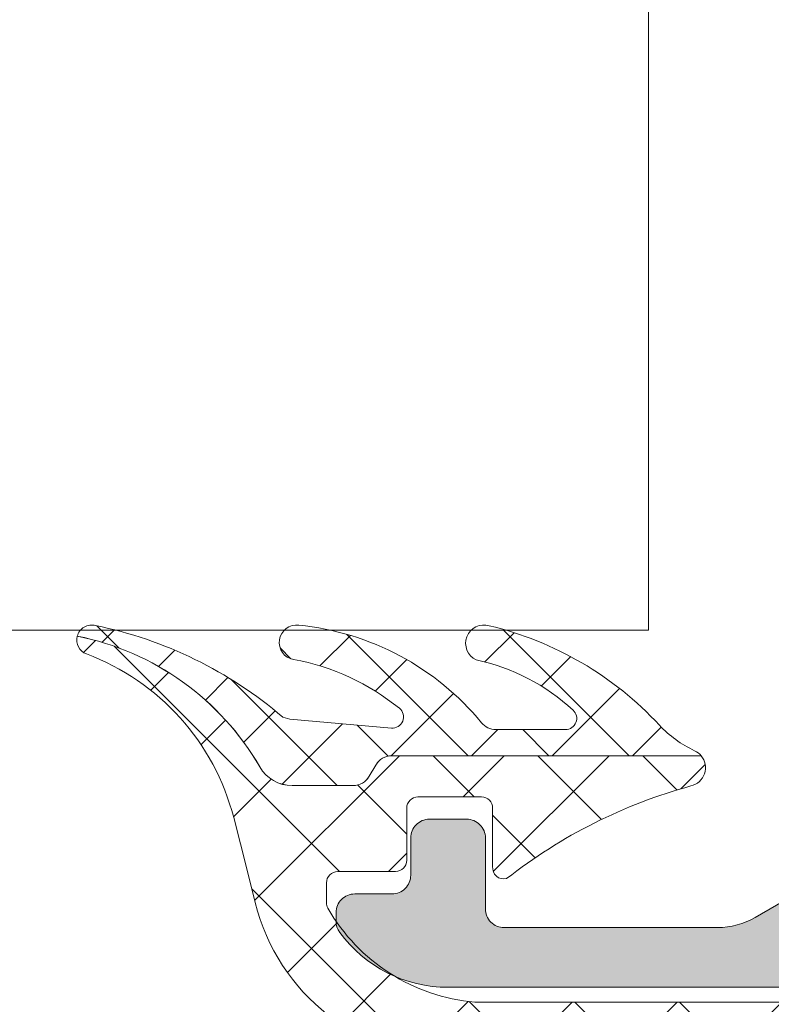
# Model space of a CAD drawing. Header units: millimetres. Extents: x 213386 to 506888, y 183055 to 450952.
# Tile 808 of 1056: x 398084 to 398104, y 319011 to 319037. Entities that reach past the tile are written whole.
import ezdxf

# ---------------------------------------------------------------- set-up
doc = ezdxf.new("R2010")
doc.units = ezdxf.units.MM
doc.layers.add('FASÁDA DETAILNÍ', color=255, linetype='Continuous', lineweight=0)
doc.layers.add('NOVA', color=255, linetype='Continuous', lineweight=0)

# ---------------------------------------------------------------- blocks, each defined once
blk = doc.blocks.new('A$C69D17D4D')
at = {"layer": 'FASÁDA DETAILNÍ'}
h = blk.add_hatch(dxfattribs=at)
h.set_pattern_fill('ANSI37', color=256, scale=0.48, angle=90, style=0)
h.set_pattern_definition([(135, (0, 0), (-1.077630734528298, -1.077630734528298), []), (225, (0, 0), (1.077630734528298, -1.077630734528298), [])])
edge = h.paths.add_edge_path()
edge.add_arc((136.2494207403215, 1270.582939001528), 0.4999992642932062, 219.4073371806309, 269.9999342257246)
edge.add_line((136.2494201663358, 1270.082939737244), (138.1115171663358, 1270.082939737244))
edge.add_arc((138.1115168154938, 1270.382939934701), 0.3000001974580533, 270.000067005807, 407.3578430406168)
edge.add_arc((134.5441020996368, 1266.509144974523), 5.566188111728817, 47.35773889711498, 77.80896735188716)
edge.add_arc((135.9273960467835, 1272.393221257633), 0.4897187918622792, 72.98602770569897, 244.8827571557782, ccw=False)
edge.add_arc((133.9815047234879, 1264.053463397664), 9.05242085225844, 42.793321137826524, 76.65656128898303, ccw=False)
edge.add_arc((142.8256814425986, 1272.241343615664), 2.9999998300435, 222.7932868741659, 245.2450969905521)
edge.add_arc((141.3598992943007, 1269.062537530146), 0.5004751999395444, 39.806434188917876, 65.24482424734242, ccw=False)
edge.add_line((141.7443701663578, 1269.382939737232), (133.4610911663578, 1269.382939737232))
edge.add_arc((133.4610916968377, 1268.88294003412), 0.4999997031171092, 90.00006078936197, 150.0000196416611)
edge.add_line((133.028079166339, 1269.132939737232), (132.854873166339, 1268.832939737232))
edge.add_arc((132.4218606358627, 1269.082939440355), 0.4999997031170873, 270.0000607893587, 330.0000196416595, ccw=False)
edge.add_line((132.4218611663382, 1268.582939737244), (130.7925131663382, 1268.582939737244))
edge.add_arc((130.7925123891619, 1269.58293909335), 0.9999993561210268, 210.0503388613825, 270.0000445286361, ccw=False)
edge.add_arc((123.6081316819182, 1265.42661231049), 7.300023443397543, 30.05035458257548, 78.7144463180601)
edge.add_arc((125.4233642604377, 1272.482949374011), 0.3999910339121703, 74.99872339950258, 165.1470491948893, ccw=False)
edge.add_arc((123.2966437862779, 1261.963445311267), 11.13157184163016, 49.413038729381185, 78.44234221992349, ccw=False)
edge.add_line((130.5388601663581, 1270.416976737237), (130.7310771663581, 1270.359275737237))
edge.add_line((130.7310771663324, 1270.359275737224), (133.4482841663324, 1270.121437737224))
edge.add_arc((133.4744431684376, 1270.420295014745), 0.2999999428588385, 264.9976449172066, 410.9690488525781)
edge.add_arc((129.6802711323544, 1265.740068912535), 6.324969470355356, 50.96896669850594, 79.5200292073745)
edge.add_arc((130.9091484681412, 1272.41790473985), 0.4650353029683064, 82.47186289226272, 260.2920262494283, ccw=False)
edge.add_arc((130.2596496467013, 1265.66157239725), 7.252239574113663, 39.40751088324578, 84.37832838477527, ccw=False)
h = blk.add_hatch(dxfattribs=at)
h.set_pattern_fill('ANSI37', color=256, scale=0.625, angle=90, style=0)
h.set_pattern_definition([(135, (0, 0), (-1.403165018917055, -1.403165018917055), []), (225, (0, 0), (1.403165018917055, -1.403165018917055), [])])
edge = h.paths.add_edge_path()
edge.add_ellipse((136.1236186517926, 1267.802501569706), major_axis=(-5.039467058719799, 0), ratio=1, start_angle=29.791784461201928, end_angle=85.03553873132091, ccw=False)
edge.add_ellipse((132.0105341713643, 1265.447701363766), major_axis=(-0.3000000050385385, 0), ratio=1, start_angle=0.0006926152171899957, end_angle=29.79217298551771, ccw=False)
edge.add_line((131.7105341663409, 1265.447697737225), (131.710531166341, 1265.981981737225))
edge.add_ellipse((132.0105309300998, 1265.981982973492), major_axis=(-0.2999997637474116, 0), ratio=1, start_angle=-90.00004512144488, end_angle=0.00023610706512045, ccw=False)
edge.add_line((132.0105311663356, 1266.281982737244), (133.5605281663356, 1266.281982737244))
edge.add_ellipse((133.5605205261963, 1266.581993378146), major_axis=(-0.3000106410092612, 0), ratio=1, start_angle=90.00145911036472, end_angle=179.9956760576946)
edge.add_line((133.8605311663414, 1266.581970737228), (133.8605421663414, 1267.981952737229))
edge.add_ellipse((134.1605320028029, 1267.981949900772), major_axis=(-0.2999898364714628, 0), ratio=1, start_angle=270.00035074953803, end_angle=359.999458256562, ccw=False)
edge.add_line((134.1605301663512, 1268.281939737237), (135.8605421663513, 1268.281939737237))
edge.add_ellipse((135.8605350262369, 1267.98192959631), major_axis=(-0.3000101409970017, 0), ratio=1, start_angle=180.0044194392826, end_angle=269.9986363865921, ccw=False)
edge.add_line((136.160545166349, 1267.981952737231), (136.160534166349, 1266.418121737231))
edge.add_ellipse((136.4616932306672, 1266.385264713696), major_axis=(-0.3029461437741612, 0), ratio=1, start_angle=-6.226450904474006, end_angle=103.4835773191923)
edge.add_ellipse((145.1666163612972, 1255.069300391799), major_axis=(-14.00076634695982, 0), ratio=1, start_angle=285.30173220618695, end_angle=308.07562007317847, ccw=False)
edge.add_ellipse((141.3599027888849, 1269.061538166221), major_axis=(-0.5004721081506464, 0), ratio=1, start_angle=102.9176085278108, end_angle=219.8066343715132)
edge.add_line((141.7443701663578, 1269.381939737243), (133.4610911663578, 1269.381939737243))
edge.add_ellipse((133.4610916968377, 1268.881940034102), major_axis=(-0.4999997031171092, 0), ratio=1, start_angle=270.000060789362, end_angle=330.0000196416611)
edge.add_line((133.028079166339, 1269.131939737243), (132.854873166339, 1268.831939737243))
edge.add_ellipse((132.4218606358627, 1269.081939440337), major_axis=(-0.4999997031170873, 0), ratio=1, start_angle=90.00006078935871, end_angle=150.0000196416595, ccw=False)
edge.add_line((132.4218611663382, 1268.581939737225), (130.7925131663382, 1268.581939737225))
edge.add_ellipse((130.7925123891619, 1269.581939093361), major_axis=(-0.9999993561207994, 0), ratio=1, start_angle=30.050338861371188, end_angle=90.00004452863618, ccw=False)
edge.add_ellipse((123.6081316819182, 1265.425612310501), major_axis=(-7.300023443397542, 0), ratio=1, start_angle=210.0503545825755, end_angle=258.7144463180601)
edge.add_ellipse((125.4233637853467, 1272.481949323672), major_axis=(-0.3999905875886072, 0), ratio=1, start_angle=-14.85297522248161, end_angle=69.49817055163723)
edge.add_ellipse((123.0492968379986, 1266.132851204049), major_axis=(-6.378448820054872, 0), ratio=1, start_angle=194.452597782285, end_angle=249.4981254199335, ccw=False)
edge.add_line((129.2258961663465, 1267.724777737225), (129.5894831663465, 1266.314070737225))
edge.add_line((129.5894831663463, 1266.314070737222), (129.7995961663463, 1265.451369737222))
edge.add_ellipse((135.1362188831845, 1266.781934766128), major_axis=(-5.499995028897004, 0), ratio=1, start_angle=13.99995496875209, end_angle=90.00003420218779)
edge.add_line((135.1362221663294, 1261.281939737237), (147.5542501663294, 1261.281939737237))
edge.add_line((147.554250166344, 1261.281939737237), (148.917307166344, 1261.569558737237))
edge.add_ellipse((149.0205397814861, 1261.080332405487), major_axis=(-0.4999993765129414, 0), ratio=1, start_angle=220.283751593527, end_angle=281.91530077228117, ccw=False)
edge.add_line((149.4019651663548, 1261.40361873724), (150.9755761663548, 1259.54701073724))
edge.add_ellipse((151.5477151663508, 1260.031940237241), major_axis=(-0.7499997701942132, 0), ratio=1, start_angle=40.28370615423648, end_angle=220.2837061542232)
edge.add_line((152.1198541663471, 1260.516869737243), (150.1605681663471, 1262.828513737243))
edge.add_ellipse((149.3977165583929, 1262.181941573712), major_axis=(-0.9999990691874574, 0), ratio=1, start_angle=220.2836986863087, end_angle=281.915247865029)
edge.add_line((149.1912521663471, 1263.160394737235), (147.3977151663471, 1262.781939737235))
edge.add_line((147.3977151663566, 1262.781939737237), (135.6875141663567, 1262.781939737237))
h = blk.add_hatch(color=256, dxfattribs=at)
edge = h.paths.add_edge_path()
edge.add_line((149.5105341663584, 1265.581939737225), (149.1373291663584, 1265.881939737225))
edge.add_line((149.1373291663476, 1265.881939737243), (145.1641241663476, 1265.881939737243))
edge.add_ellipse((145.1641257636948, 1263.881932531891), major_axis=(-2.000007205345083, 0), ratio=1, start_angle=270.0000457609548, end_angle=299.9999336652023)
edge.add_line((144.164124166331, 1265.613990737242), (143.187072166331, 1265.049888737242))
edge.add_ellipse((142.1870705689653, 1266.781946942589), major_axis=(-2.000007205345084, 0), ratio=1, start_angle=90.00004576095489, end_angle=119.9999336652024, ccw=False)
edge.add_line((142.1870721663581, 1264.781939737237), (136.4672381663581, 1264.781939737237))
edge.add_ellipse((136.4672377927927, 1265.281939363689), major_axis=(-0.49999962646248, 0), ratio=1, start_angle=-4.280429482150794e-05, end_angle=90.00004280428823, ccw=False)
edge.add_line((135.9672381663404, 1265.281939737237), (135.9672381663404, 1267.181939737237))
edge.add_ellipse((135.4674961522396, 1267.18219772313), major_axis=(-0.4997420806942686, 0), ratio=1, start_angle=179.9704217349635, end_angle=270.0295782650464)
edge.add_line((135.4672381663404, 1267.681939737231), (134.4672381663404, 1267.681939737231))
edge.add_ellipse((134.4669801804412, 1267.18219772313), major_axis=(-0.4997420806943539, 0), ratio=1, start_angle=-90.02957826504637, end_angle=0.02957826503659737)
edge.add_line((133.9672381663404, 1267.181939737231), (133.9672381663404, 1266.181939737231))
edge.add_ellipse((133.4674987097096, 1266.181679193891), major_axis=(-0.4997395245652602, 0), ratio=1, start_angle=89.97012836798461, end_angle=180.0298716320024, ccw=False)
edge.add_line((133.4672381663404, 1265.681939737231), (132.4672381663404, 1265.681939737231))
edge.add_ellipse((132.4669842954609, 1265.182191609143), major_axis=(-0.4997481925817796, 0), ratio=1, start_angle=-90.02910612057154, end_angle=0.02887693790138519)
edge.add_line((131.9672361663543, 1265.181939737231), (131.9672361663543, 1264.948908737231))
edge.add_ellipse((132.4672353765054, 1264.948908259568), major_axis=(-0.4999992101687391, 0), ratio=1, start_angle=-5.47370397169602e-05, end_angle=36.24931299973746)
edge.add_ellipse((134.9672387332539, 1266.781946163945), major_axis=(-3.600006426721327, 0), ratio=1, start_angle=36.24938608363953, end_angle=89.99995914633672)
edge.add_line((134.9672361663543, 1263.181939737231), (144.9105341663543, 1263.181939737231))
edge.add_ellipse((144.9105343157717, 1263.381939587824), major_axis=(-0.1999998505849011, 0), ratio=1, start_angle=89.99995719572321, end_angle=180.0000428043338)
edge.add_line((145.1105341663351, 1263.381939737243), (145.1105341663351, 1264.099160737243))
edge.add_line((145.1105341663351, 1264.099160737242), (144.9695731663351, 1264.240059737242))
edge.add_ellipse((145.1105345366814, 1264.381939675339), major_axis=(-0.2000000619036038, 0), ratio=1, start_angle=-89.99989390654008, end_angle=45.18607561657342, ccw=False)
edge.add_line((145.1105341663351, 1264.581939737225), (147.0101031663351, 1264.581939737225))
edge.add_line((147.0101031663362, 1264.581939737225), (151.0887511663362, 1264.896257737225))
edge.add_ellipse((151.0105336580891, 1265.390102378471), major_axis=(-0.5000005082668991, 0), ratio=1, start_angle=99.00002276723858, end_angle=179.9999265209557)
edge.add_line((151.5105341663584, 1265.390101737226), (151.5105341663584, 1265.581939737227))
edge.add_ellipse((151.010534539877, 1265.581940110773), major_axis=(-0.4999996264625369, 0), ratio=1, start_angle=179.9999571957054, end_angle=270.0000428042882)
edge.add_line((151.0105341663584, 1266.081939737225), (150.9105341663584, 1266.081939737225))
edge.add_ellipse((150.9105340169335, 1265.881939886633), major_axis=(-0.1999998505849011, 0), ratio=1, start_angle=-90.00004280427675, end_angle=4.280433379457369e-05)
edge.add_line((150.7105341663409, 1265.881939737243), (150.7105341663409, 1265.581939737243))
edge.add_line((150.7105341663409, 1265.581939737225), (149.510534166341, 1265.581939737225))
blk.add_lwpolyline([(-247.3547423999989, 1272.74602788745), (140.3360344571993, 1272.74602788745), (140.3360344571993, 1316.74602788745), (-247.3547423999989, 1316.74602788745), (-328.3256212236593, 1316.74602788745), (-328.3256212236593, 1272.74602788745)], close=True, dxfattribs=at)
blk.add_lwpolyline([(135.8630951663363, 1270.265524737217, 0.224409), (136.2494201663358, 1270.082939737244), (138.1115171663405, 1270.082939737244), (138.1115171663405, 1270.082939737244, 0.683163), (138.3147421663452, 1270.60361973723, 0.133656), (135.719524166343, 1271.949809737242, -0.931673), (136.0706901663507, 1272.861506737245, -0.148841), (140.6242531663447, 1270.203277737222, 0.0982791), (141.5694691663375, 1269.517021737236, -0.111454), (141.7443701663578, 1269.382939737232), (133.4610911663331, 1269.382939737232), (133.4610911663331, 1269.382939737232, 0.267949), (133.028079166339, 1269.132939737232), (132.8548731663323, 1268.832939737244), (132.8548731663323, 1268.832939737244, -0.267949), (132.4218611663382, 1268.582939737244), (130.7925131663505, 1268.582939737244), (130.7925131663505, 1268.582939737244, -0.267714), (129.9269271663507, 1269.082178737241, 0.215587), (125.0367381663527, 1272.585482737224, -0.414972), (125.5268981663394, 1272.869308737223, -0.127346), (130.5388601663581, 1270.416976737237), (130.7310771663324, 1270.359275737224), (133.4482841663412, 1270.121437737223), (133.4482841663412, 1270.121437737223, 0.739768), (133.6633651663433, 1270.653336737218, 0.125226), (130.8307311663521, 1271.959528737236, -0.981156), (130.9700741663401, 1272.878931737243, -0.19878), (135.8630951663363, 1270.265524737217)], format="xyb", close=True, dxfattribs=at)
at = {"layer": 'FASÁDA DETAILNÍ', "extrusion": (0, 0, -1)}
for points in [[(-147.3977151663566, 1262.781939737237), (-135.6875141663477, 1262.781939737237), (-135.6875141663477, 1262.781939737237, 0.245826), (-131.7501841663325, 1265.298644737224, 0.130727), (-131.7105341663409, 1265.447697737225), (-131.7105311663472, 1265.981981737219), (-131.7105311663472, 1265.981981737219, 0.414215), (-132.0105311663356, 1266.281982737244), (-133.5605281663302, 1266.281982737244), (-133.5605281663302, 1266.281982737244, -0.414184), (-133.8605311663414, 1266.581970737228), (-133.8605421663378, 1267.981952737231), (-133.8605421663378, 1267.981952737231, 0.414209), (-134.1605301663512, 1268.281939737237), (-135.8605421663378, 1268.281939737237), (-135.8605421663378, 1268.281939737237, 0.414184), (-136.160545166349, 1267.981952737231), (-136.1605341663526, 1266.418121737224), (-136.1605341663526, 1266.418121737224, -0.51896), (-136.5323301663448, 1266.090668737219, 0.0996982), (-141.4717831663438, 1268.57373173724, -0.559391), (-141.7443701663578, 1269.381939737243), (-133.4610911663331, 1269.381939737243), (-133.4610911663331, 1269.381939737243, -0.267949), (-133.028079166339, 1269.131939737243), (-132.8548731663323, 1268.831939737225), (-132.8548731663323, 1268.831939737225, 0.267949), (-132.4218611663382, 1268.581939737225), (-130.7925131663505, 1268.581939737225), (-130.7925131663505, 1268.581939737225, 0.267714), (-129.9269271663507, 1269.081178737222, -0.215587), (-125.0367381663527, 1272.584482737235, -0.385623), (-125.2832721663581, 1272.107293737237, 0.244909), (-129.2258961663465, 1267.724777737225), (-129.5894831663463, 1266.314070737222), (-129.7995961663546, 1265.451369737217), (-129.7995961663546, 1265.451369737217, -0.344328), (-135.1362221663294, 1261.281939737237)], [(-144.164124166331, 1265.613990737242), (-143.1870721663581, 1265.049888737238), (-143.1870721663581, 1265.049888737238, 0.131652), (-142.1870721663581, 1264.781939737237), (-136.4672381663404, 1264.781939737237), (-136.4672381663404, 1264.781939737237, 0.414214), (-135.9672381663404, 1265.281939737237), (-135.9672381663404, 1267.181939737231), (-135.9672381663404, 1267.181939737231, -0.414516), (-135.4672381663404, 1267.681939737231), (-134.4672381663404, 1267.681939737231), (-134.4672381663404, 1267.681939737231, -0.414516), (-133.9672381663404, 1267.181939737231), (-133.9672381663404, 1266.181939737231), (-133.9672381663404, 1266.181939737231, 0.414519), (-133.4672381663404, 1265.681939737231), (-132.4672381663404, 1265.681939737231), (-132.4672381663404, 1265.681939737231, -0.41451), (-131.9672361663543, 1265.181939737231), (-131.9672361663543, 1264.94890873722), (-131.9672361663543, 1264.94890873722, -0.1595), (-132.0640101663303, 1264.653258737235, -0.238928), (-134.9672361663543, 1263.181939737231), (-144.9105341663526, 1263.181939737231)]]:
    blk.add_lwpolyline(points, format="xyb", dxfattribs=at)

msp = doc.modelspace()

# ---------------------------------------------------------------- block references
at = {"layer": 'NOVA', "ltscale": 300}
msp.add_blockref('A$C69D17D4D', (397960.6382589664, 317748.1544064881), dxfattribs=at)

doc.saveas('drawing.dxf')
